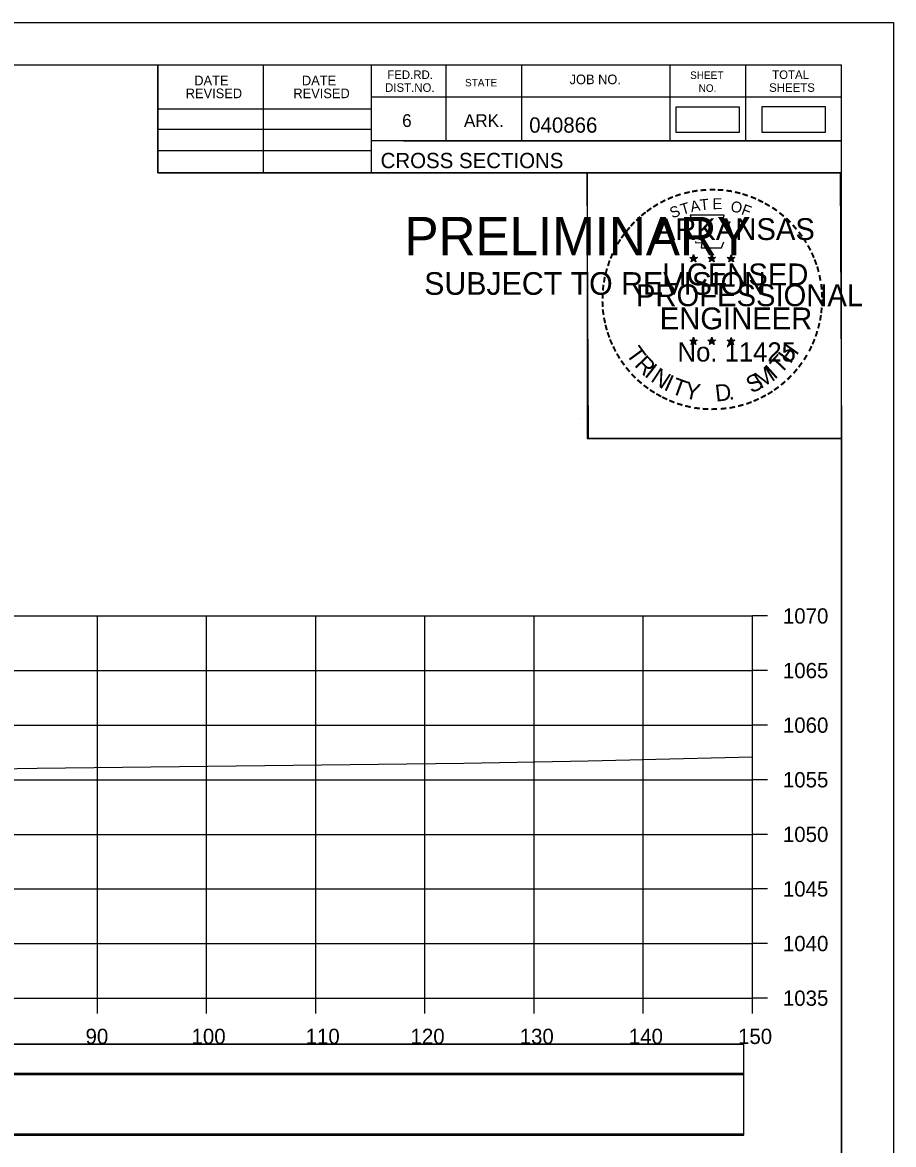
# Model space of a CAD drawing. Extents: x 1370565 to 1374448, y 301010 to 304637.
# Drawn here: x 1373451.9 to 1373531.7, y 303328.9 to 303431.7 of the extents above; entities that cross this region are included whole.
import ezdxf

# ---------------------------------------------------------------- set-up
doc = ezdxf.new("R2010")
doc.units = 0
for name, color, linetype in [('Default', 7, 'Continuous'), ('R_Axis', 7, 'Continuous'), ('R_Axis Annot', 7, 'Continuous'), ('R_Border', 7, 'Continuous'), ('R_Border PE', 7, 'Continuous'), ('R_Border Prem', 7, 'Continuous'), ('R_Drive', 7, 'Continuous'), ('R_Exist Surface', 7, 'Continuous'), ('R_Grid', 7, 'Continuous'), ('R_No Plot', 7, 'Continuous')]:
    doc.layers.add(name, color=color, linetype=linetype)

msp = doc.modelspace()

# ---------------------------------------------------------------- linework, layer by layer
at = {"layer": 'Default'}
for points in [[(1373511.81, 303421.64), (1373517.64, 303421.64), (1373517.64, 303423.95), (1373511.81, 303423.95)], [(1373219.61, 303335.38), (1373518.02, 303335.38), (1373518.02, 303338.08), (1373219.61, 303338.08)], [(1373219.61, 303329.8), (1373518.02, 303329.8), (1373518.02, 303335.32), (1373219.61, 303335.32)]]:
    msp.add_lwpolyline(points, close=True, dxfattribs=at)
at = {"layer": 'R_Axis'}
for p, q in [((1373518.81, 303342.34), (1373518.81, 303377.34)), ((1373520.21, 303377.34), (1373518.81, 303377.34)), ((1373520.21, 303372.34), (1373518.81, 303372.34)), ((1373520.21, 303367.34), (1373518.81, 303367.34)), ((1373520.21, 303362.34), (1373518.81, 303362.34)), ((1373520.21, 303357.34), (1373518.81, 303357.34)), ((1373520.21, 303352.34), (1373518.81, 303352.34)), ((1373520.21, 303347.34), (1373518.81, 303347.34)), ((1373218.81, 303342.34), (1373518.81, 303342.34)), ((1373458.81, 303340.94), (1373458.81, 303342.34)), ((1373468.81, 303340.94), (1373468.81, 303342.34)), ((1373478.81, 303340.94), (1373478.81, 303342.34)), ((1373488.81, 303340.94), (1373488.81, 303342.34)), ((1373498.81, 303340.94), (1373498.81, 303342.34)), ((1373508.81, 303340.94), (1373508.81, 303342.34)), ((1373518.81, 303340.94), (1373518.81, 303342.34)), ((1373520.21, 303342.34), (1373518.81, 303342.34))]:
    msp.add_line(p, q, dxfattribs=at)
at = {"layer": 'R_Border'}
for p, q in [((1373210.81, 303427.8), (1373526.99, 303427.8)), ((1373464.35, 303417.92), (1373464.35, 303427.8)), ((1373474.03, 303417.92), (1373474.03, 303427.8)), ((1373483.89, 303427.8), (1373483.89, 303417.92)), ((1373490.73, 303427.8), (1373490.73, 303420.86)), ((1373497.67, 303427.8), (1373497.67, 303420.86)), ((1373511.25, 303427.8), (1373511.25, 303420.86)), ((1373518.19, 303427.8), (1373518.19, 303420.86)), ((1373526.99, 303222.34), (1373526.99, 303427.8)), ((1373526.99, 303424.86), (1373483.89, 303424.86)), ((1373526.99, 303424.88), (1373526.99, 303424.88)), ((1373464.35, 303423.78), (1373483.89, 303423.78)), ((1373464.35, 303421.92), (1373483.89, 303421.92)), ((1373526.99, 303420.86), (1373483.89, 303420.86)), ((1373486.85, 303420.86), (1373526.99, 303420.86)), ((1373464.35, 303419.98), (1373483.89, 303419.98)), ((1373526.99, 303417.92), (1373464.35, 303417.92))]:
    msp.add_line(p, q, dxfattribs=at)
at = {"layer": 'R_Border PE'}
for p, q in [((1373513.08, 303410.18), (1373513.43, 303410.06)), ((1373513.08, 303410.18), (1373513.33, 303410.13)), ((1373513.08, 303410.18), (1373513.32, 303410.05)), ((1373513.21, 303409.77), (1373513.43, 303410.06)), ((1373513.21, 303409.77), (1373513.34, 303410.01)), ((1373513.21, 303409.77), (1373513.43, 303409.98)), ((1373513.43, 303410.43), (1373513.39, 303410.18)), ((1373513.43, 303410.06), (1373513.43, 303410.43)), ((1373513.43, 303410.43), (1373513.48, 303410.18)), ((1373513.78, 303410.18), (1373513.43, 303410.06)), ((1373513.64, 303409.77), (1373513.43, 303410.06)), ((1373513.64, 303409.77), (1373513.43, 303409.98)), ((1373513.78, 303410.18), (1373513.49, 303410.13)), ((1373513.64, 303409.77), (1373513.5, 303410.06)), ((1373513.78, 303410.18), (1373513.57, 303410.07)), ((1373514.75, 303410.18), (1373515.1, 303410.06)), ((1373514.75, 303410.18), (1373515, 303410.13)), ((1373514.75, 303410.18), (1373514.99, 303410.05)), ((1373514.88, 303409.77), (1373515.1, 303410.06)), ((1373514.88, 303409.77), (1373515.01, 303410.01)), ((1373514.88, 303409.77), (1373515.1, 303409.98)), ((1373515.1, 303410.43), (1373515.06, 303410.18)), ((1373515.1, 303410.06), (1373515.1, 303410.43)), ((1373515.1, 303410.43), (1373515.15, 303410.18)), ((1373515.45, 303410.18), (1373515.1, 303410.06)), ((1373515.31, 303409.77), (1373515.1, 303410.06)), ((1373515.31, 303409.77), (1373515.1, 303409.98)), ((1373515.45, 303410.18), (1373515.16, 303410.13)), ((1373515.31, 303409.77), (1373515.17, 303410.06)), ((1373515.45, 303410.18), (1373515.24, 303410.07)), ((1373516.51, 303410.16), (1373516.86, 303410.05)), ((1373516.51, 303410.16), (1373516.77, 303410.12)), ((1373516.51, 303410.16), (1373516.75, 303410.04)), ((1373516.65, 303409.76), (1373516.86, 303410.05)), ((1373516.65, 303409.76), (1373516.77, 303410)), ((1373516.65, 303409.76), (1373516.86, 303409.97)), ((1373516.86, 303410.42), (1373516.82, 303410.17)), ((1373516.86, 303410.05), (1373516.86, 303410.42)), ((1373516.86, 303410.42), (1373516.91, 303410.17)), ((1373517.21, 303410.16), (1373516.86, 303410.05)), ((1373517.08, 303409.76), (1373516.86, 303410.05)), ((1373517.08, 303409.76), (1373516.86, 303409.97)), ((1373517.21, 303410.16), (1373516.92, 303410.11)), ((1373517.08, 303409.76), (1373516.94, 303410.05)), ((1373517.21, 303410.16), (1373517.01, 303410.06)), ((1373513.08, 303402.6), (1373513.42, 303402.49)), ((1373513.08, 303402.6), (1373513.33, 303402.56)), ((1373513.08, 303402.6), (1373513.31, 303402.48)), ((1373513.21, 303402.19), (1373513.42, 303402.49)), ((1373513.21, 303402.19), (1373513.33, 303402.44)), ((1373513.21, 303402.19), (1373513.42, 303402.41)), ((1373513.42, 303402.86), (1373513.38, 303402.6)), ((1373513.42, 303402.49), (1373513.42, 303402.86)), ((1373513.42, 303402.86), (1373513.47, 303402.61)), ((1373513.77, 303402.6), (1373513.42, 303402.49)), ((1373513.64, 303402.19), (1373513.42, 303402.49)), ((1373513.64, 303402.19), (1373513.42, 303402.41)), ((1373513.77, 303402.6), (1373513.49, 303402.55)), ((1373513.64, 303402.19), (1373513.5, 303402.49)), ((1373513.77, 303402.6), (1373513.57, 303402.5)), ((1373514.74, 303402.6), (1373515.09, 303402.49)), ((1373514.74, 303402.6), (1373515, 303402.56)), ((1373514.74, 303402.6), (1373514.98, 303402.48)), ((1373514.88, 303402.19), (1373515.09, 303402.49)), ((1373514.88, 303402.19), (1373515, 303402.44)), ((1373514.88, 303402.19), (1373515.09, 303402.41)), ((1373515.09, 303402.86), (1373515.05, 303402.6)), ((1373515.09, 303402.49), (1373515.09, 303402.86)), ((1373515.09, 303402.86), (1373515.14, 303402.61)), ((1373515.44, 303402.6), (1373515.09, 303402.49)), ((1373515.31, 303402.19), (1373515.09, 303402.49)), ((1373515.31, 303402.19), (1373515.09, 303402.41)), ((1373515.44, 303402.6), (1373515.15, 303402.55)), ((1373515.31, 303402.19), (1373515.17, 303402.49)), ((1373515.44, 303402.6), (1373515.24, 303402.5)), ((1373516.51, 303402.59), (1373516.86, 303402.48)), ((1373516.51, 303402.59), (1373516.76, 303402.55)), ((1373516.51, 303402.59), (1373516.75, 303402.47)), ((1373516.64, 303402.18), (1373516.86, 303402.48)), ((1373516.64, 303402.18), (1373516.77, 303402.43)), ((1373516.64, 303402.18), (1373516.86, 303402.4)), ((1373516.86, 303402.85), (1373516.82, 303402.59)), ((1373516.86, 303402.48), (1373516.86, 303402.85)), ((1373516.86, 303402.85), (1373516.91, 303402.6)), ((1373517.21, 303402.59), (1373516.86, 303402.48)), ((1373517.07, 303402.18), (1373516.86, 303402.48)), ((1373517.07, 303402.18), (1373516.86, 303402.4)), ((1373517.21, 303402.59), (1373516.92, 303402.54)), ((1373517.07, 303402.18), (1373516.94, 303402.48)), ((1373517.21, 303402.59), (1373517, 303402.49))]:
    msp.add_line(p, q, dxfattribs=at)
for points in [[(1373513.12, 303414.05), (1373513.39, 303413.23)], [(1373516.63, 303413.13), (1373516.77, 303413.42), (1373516.09, 303413.39), (1373516.24, 303414.05), (1373513.12, 303414.05)], [(1373513.61, 303411.63), (1373513.61, 303411.54), (1373514.18, 303411.52), (1373514.12, 303411.05), (1373515.99, 303411.05), (1373516.19, 303411.59)], [(1373513.43, 303410.43), (1373513.64, 303409.77), (1373513.08, 303410.18), (1373513.78, 303410.18), (1373513.21, 303409.77), (1373513.43, 303410.43)], [(1373515.1, 303410.43), (1373515.31, 303409.77), (1373514.75, 303410.18), (1373515.45, 303410.18), (1373514.88, 303409.77), (1373515.1, 303410.43)], [(1373516.86, 303410.42), (1373517.08, 303409.76), (1373516.51, 303410.16), (1373517.21, 303410.16), (1373516.65, 303409.76), (1373516.86, 303410.42)], [(1373513.42, 303402.86), (1373513.64, 303402.19), (1373513.08, 303402.6), (1373513.77, 303402.6), (1373513.21, 303402.19), (1373513.42, 303402.86)], [(1373515.09, 303402.86), (1373515.31, 303402.19), (1373514.74, 303402.6), (1373515.44, 303402.6), (1373514.88, 303402.19), (1373515.09, 303402.86)], [(1373516.86, 303402.85), (1373517.07, 303402.18), (1373516.51, 303402.59), (1373517.21, 303402.59), (1373516.64, 303402.18), (1373516.86, 303402.85)]]:
    msp.add_lwpolyline(points, dxfattribs=at)
for centre, radius in [((1373513.43, 303410.06), 0.172), ((1373513.43, 303410.06), 0.145), ((1373513.43, 303410.06), 0.116), ((1373513.43, 303410.06), 0.0991), ((1373513.43, 303410.06), 0.0747), ((1373513.43, 303410.06), 0.0495), ((1373513.43, 303410.06), 0.0296), ((1373515.1, 303410.06), 0.172), ((1373515.1, 303410.06), 0.145), ((1373515.1, 303410.06), 0.116), ((1373515.1, 303410.06), 0.0991), ((1373515.1, 303410.06), 0.0747), ((1373515.1, 303410.06), 0.0495), ((1373515.1, 303410.06), 0.0296), ((1373516.86, 303410.05), 0.172), ((1373516.86, 303410.05), 0.145), ((1373516.86, 303410.05), 0.116), ((1373516.86, 303410.05), 0.0991), ((1373516.86, 303410.05), 0.0747), ((1373516.86, 303410.05), 0.0495), ((1373516.86, 303410.05), 0.0296), ((1373513.42, 303402.49), 0.172), ((1373513.42, 303402.49), 0.145), ((1373513.42, 303402.49), 0.116), ((1373513.42, 303402.49), 0.0991), ((1373513.42, 303402.49), 0.0747), ((1373513.42, 303402.49), 0.0495), ((1373513.42, 303402.49), 0.0296), ((1373515.09, 303402.49), 0.172), ((1373515.09, 303402.49), 0.145), ((1373515.09, 303402.49), 0.116), ((1373515.09, 303402.49), 0.0991), ((1373515.09, 303402.49), 0.0747), ((1373515.09, 303402.49), 0.0495), ((1373515.09, 303402.49), 0.0296), ((1373516.86, 303402.48), 0.172), ((1373516.86, 303402.48), 0.145), ((1373516.86, 303402.48), 0.116), ((1373516.86, 303402.48), 0.0991), ((1373516.86, 303402.48), 0.0747), ((1373516.86, 303402.48), 0.0495), ((1373516.86, 303402.48), 0.0296)]:
    msp.add_circle(centre, radius, dxfattribs=at)
at = {"layer": 'R_Drive'}
for points in [[(1373519.68, 303421.65), (1373525.51, 303421.65), (1373525.51, 303423.96), (1373519.68, 303423.96)], [(1373219.61, 303335.43), (1373518.02, 303335.43), (1373518.02, 303338.14), (1373219.61, 303338.14)], [(1373219.61, 303329.91), (1373518.02, 303329.91), (1373518.02, 303335.43), (1373219.61, 303335.43)]]:
    msp.add_lwpolyline(points, close=True, dxfattribs=at)
at = {"layer": 'R_Exist Surface'}
msp.add_lwpolyline([(1373306.77, 303358.66), (1373321.12, 303358.85), (1373321.72, 303358.88), (1373336.01, 303358.86), (1373338.21, 303358.89), (1373351.22, 303358.88), (1373354.24, 303358.82), (1373367.21, 303358.8), (1373370.32, 303358.78), (1373373.25, 303358.83), (1373387.06, 303358.82), (1373389.01, 303358.8), (1373396.76, 303358.73), (1373408.82, 303357.67), (1373416.51, 303359.08), (1373429.64, 303363), (1373453.29, 303363.39), (1373492.39, 303363.87), (1373503.76, 303364.08), (1373507.58, 303364.15), (1373508.71, 303364.19), (1373518.81, 303364.44)], dxfattribs=at)
at = {"layer": 'R_Grid'}
for p, q in [((1373218.81, 303377.34), (1373518.81, 303377.34)), ((1373458.81, 303342.34), (1373458.81, 303377.34)), ((1373468.81, 303342.34), (1373468.81, 303377.34)), ((1373478.81, 303342.34), (1373478.81, 303377.34)), ((1373488.81, 303342.34), (1373488.81, 303377.34)), ((1373498.81, 303342.34), (1373498.81, 303377.34)), ((1373508.81, 303342.34), (1373508.81, 303377.34)), ((1373518.81, 303342.34), (1373518.81, 303377.34)), ((1373218.81, 303372.34), (1373518.81, 303372.34)), ((1373218.81, 303367.34), (1373518.81, 303367.34)), ((1373218.81, 303362.34), (1373518.81, 303362.34)), ((1373218.81, 303357.34), (1373518.81, 303357.34)), ((1373218.81, 303352.34), (1373518.81, 303352.34)), ((1373218.81, 303347.34), (1373518.81, 303347.34)), ((1373218.81, 303342.34), (1373518.81, 303342.34))]:
    msp.add_line(p, q, dxfattribs=at)
at = {"layer": 'R_No Plot'}
for p, q in [((1373198.41, 303431.69), (1373531.75, 303431.69)), ((1373503.03, 303395.46), (1373503.03, 303395.46))]:
    msp.add_line(p, q, dxfattribs=at)
for points in [[(1373198.41, 303431.69), (1373531.75, 303431.69), (1373531.75, 303218.36), (1373198.41, 303218.36)], [(1373444.73, 303427.8), (1373464.35, 303427.8), (1373464.35, 303417.92), (1373480.47, 303417.92), (1373503.67, 303417.92), (1373503.67, 303393.59), (1373526.99, 303393.59), (1373526.99, 303222.34), (1373210.81, 303222.34), (1373210.81, 303427.8)], [(1373503.67, 303417.92), (1373526.87, 303417.92), (1373526.99, 303393.59), (1373503.79, 303393.59)]]:
    msp.add_lwpolyline(points, close=True, dxfattribs=at)

# ---------------------------------------------------------------- texts
at = {"layer": 'R_Axis Annot'}
for s, p in [('1070', (1373521.61, 303376.64)), ('1065', (1373521.61, 303371.64)), ('1060', (1373521.61, 303366.64)), ('1055', (1373521.61, 303361.64)), ('1050', (1373521.61, 303356.64)), ('1045', (1373521.61, 303351.64)), ('1040', (1373521.61, 303346.64)), ('1035', (1373521.61, 303341.64)), ('90', (1373457.73, 303338.14)), ('100', (1373467.44, 303338.14)), ('110', (1373477.89, 303338.14)), ('120', (1373487.5, 303338.14)), ('130', (1373497.5, 303338.14)), ('140', (1373507.5, 303338.14)), ('150', (1373517.5, 303338.14))]:
    msp.add_text(s, height=1.4, dxfattribs=at).set_placement(p)
at = {"layer": 'R_Border'}
for s, height, p in [('FED.RD.', 0.782, (1373485.37, 303426.52)), ('SHEET', 0.684, (1373513.11, 303426.52)), ('TOTAL', 0.782, (1373520.63, 303426.52)), ('DATE', 0.879, (1373467.69, 303425.94)), ('DATE', 0.879, (1373477.55, 303425.94)), ('DIST.NO.', 0.782, (1373485.17, 303425.34)), ('STATE', 0.684, (1373492.49, 303425.84)), ('JOB NO.', 0.879, (1373502.07, 303426.04)), ('NO.', 0.684, (1373513.89, 303425.34)), ('SHEETS', 0.782, (1373520.35, 303425.34)), ('REVISED', 0.879, (1373466.91, 303424.76)), ('REVISED', 0.879, (1373476.77, 303424.76)), ('6', 1.17, (1373486.73, 303422.12)), ('ARK.', 1.172, (1373492.39, 303422.12)), ('040866', 1.4, (1373498.37, 303421.6)), ('CROSS SECTIONS', 1.4, (1373484.76, 303418.35))]:
    msp.add_text(s, height=height, rotation=360, dxfattribs=at).set_placement(p)
at = {"layer": 'R_Border PE'}
for s, height, rotation, p in [('-', 1.6, 24.3072, (1373511.23, 303414.91)), ('-', 1.6, 19.1761, (1373511.87, 303415.18)), ('-', 1.6, 13.6301, (1373512.62, 303415.42)), ('-', 1.6, 10.2193, (1373513.3, 303415.58)), ('-', 1.6, 5.8968, (1373514.03, 303415.69)), ('-', 1.6, 0.1862, (1373514.8, 303415.77)), ('-', 1.6, 357.743, (1373515.52, 303415.75)), ('-', 1.6, 352.1617, (1373516.26, 303415.7)), ('-', 1.6, 347.2049, (1373516.98, 303415.58)), ('-', 1.6, 342.3362, (1373517.62, 303415.43)), ('-', 1.6, 337.8551, (1373518.35, 303415.2)), ('-', 1.6, 36.2317, (1373509.43, 303413.83)), ('-', 1.6, 34.0636, (1373510, 303414.22)), ('-', 1.6, 28.7918, (1373510.6, 303414.59)), ('S', 1, 21.594, (1373511.48, 303413.73)), ('T', 1, 16.4036, (1373512.39, 303414.06)), ('A', 1, 11.2132, (1373513.22, 303414.31)), ('T', 1, 6.0228, (1373514.06, 303414.48)), ('E', 1, 0.8323, (1373515.17, 303414.59)), ('O', 1, 350.4515, (1373516.77, 303414.38)), ('F', 1, 340.0707, (1373517.73, 303414.15)), ('-', 1.6, 334.1211, (1373518.98, 303414.93)), ('-', 1.6, 329.6409, (1373519.56, 303414.65)), ('-', 1.6, 325.8627, (1373520.21, 303414.29)), ('-', 1.6, 42.9622, (1373508.52, 303413.03)), ('-', 1.6, 38.9507, (1373508.95, 303413.45)), ('ARKANSAS', 2, 360, (1373509.97, 303411.77)), ('-', 1.6, 320.5297, (1373520.82, 303413.86)), ('-', 1.6, 315.5786, (1373521.42, 303413.38)), ('-', 1.6, 50.6142, (1373507.67, 303412.07)), ('-', 1.6, 48.423, (1373508.07, 303412.56)), ('-', 1.6, 309.8797, (1373521.98, 303412.83)), ('-', 1.6, 58.0706, (1373506.93, 303410.98)), ('-', 1.6, 54.2325, (1373507.25, 303411.5)), ('-', 1.6, 306.6522, (1373522.51, 303412.22)), ('-', 1.4, 303.6753, (1373523, 303411.66)), ('-', 1.6, 67.7743, (1373506.36, 303409.75)), ('-', 1.6, 62.8713, (1373506.62, 303410.36)), ('-', 1.6, 299.6684, (1373523.31, 303411.05)), ('-', 1.6, 294.6628, (1373523.64, 303410.44)), ('-', 1.6, 72.3945, (1373506.14, 303409.12)), ('LICENSED', 2, 360, (1373510.57, 303407.62)), ('DWB', 0.01, 360, (1373513.42, 303410.06)), ('DWB', 0.01, 360, (1373515.09, 303410.06)), ('DWB', 0.01, 360, (1373516.85, 303410.05)), ('-', 1.6, 290.5728, (1373523.9, 303409.86)), ('-', 1.6, 75.461, (1373505.94, 303408.41)), ('-', 1.6, 285.1233, (1373524.13, 303409.28)), ('-', 1.6, 280.5493, (1373524.33, 303408.54)), ('-', 1.6, 85.1863, (1373505.73, 303407)), ('-', 1.6, 81.2013, (1373505.81, 303407.69)), ('PROFESSIONAL', 2, 360, (1373508.15, 303405.71)), ('-', 1.6, 276.5962, (1373524.49, 303407.77)), ('-', 1.6, 89.0622, (1373505.71, 303406.3)), ('-', 1.6, 274.3301, (1373524.55, 303407.05)), ('-', 1.6, 94.1959, (1373505.74, 303405.58)), ('ENGINEER', 2, 360, (1373510.33, 303403.59)), ('-', 1.6, 263.5172, (1373524.57, 303405.75)), ('-', 1.6, 269.9407, (1373524.59, 303406.42)), ('-', 1.6, 98.9479, (1373505.81, 303404.91)), ('-', 1.6, 101.7149, (1373505.95, 303404.18)), ('-', 1.6, 260.9953, (1373524.5, 303405.1)), ('-', 1.6, 105.4578, (1373506.11, 303403.58)), ('-', 1.6, 252.8681, (1373524.2, 303403.7)), ('-', 1.6, 255.7626, (1373524.39, 303404.42)), ('-', 1.6, 109.0874, (1373506.33, 303402.95)), ('-', 1.6, 114.0643, (1373506.58, 303402.36)), ('No. 11425', 1.757, 360, (1373511.96, 303400.64)), ('DWB', 0.01, 360, (1373513.41, 303402.49)), ('DWB', 0.01, 360, (1373515.08, 303402.49)), ('DWB', 0.01, 360, (1373516.85, 303402.48)), ('-', 1.6, 247.8887, (1373523.98, 303403.02)), ('-', 1.6, 115.7289, (1373506.89, 303401.74)), ('-', 1.6, 120.4471, (1373507.24, 303401.15)), ('T', 1.54, 306.0406, (1373507.18, 303401.33)), ('T', 1.54, 46.6444, (1373521.41, 303399.42)), ('H', 1.54, 54.6088, (1373522.3, 303400.36)), ('-', 1.6, 244.6197, (1373523.72, 303402.4)), ('-', 1.6, 125.8934, (1373507.65, 303400.59)), ('R', 1.54, 314.005, (1373507.95, 303400.28)), ('I', 1.54, 321.9694, (1373508.85, 303399.35)), ('I', 1.54, 42.1136, (1373520.85, 303398.94)), ('-', 1.6, 233.8452, (1373522.92, 303400.99)), ('-', 1.6, 239.0712, (1373523.33, 303401.64)), ('-', 1.6, 130.7181, (1373508.11, 303400.04)), ('-', 1.6, 134.2238, (1373508.62, 303399.49)), ('N', 1.54, 326.5002, (1373509.41, 303398.88)), ('I', 1.54, 335.3603, (1373510.62, 303398.09)), ('S', 1.54, 26.9312, (1373518.73, 303397.69)), ('M', 1.54, 32.6563, (1373519.57, 303398.1)), ('-', 1.6, 225.7653, (1373522.01, 303399.86)), ('-', 1.6, 231.2538, (1373522.49, 303400.42)), ('-', 1.6, 138.9338, (1373509.15, 303399.03)), ('-', 1.6, 144.6463, (1373509.71, 303398.62)), ('T', 1.54, 339.8912, (1373511.28, 303397.76)), ('Y', 1.54, 347.8556, (1373512.5, 303397.32)), ('D', 1.54, 6.3969, (1373515.48, 303396.96)), ('-', 1.6, 215.7363, (1373520.94, 303398.88)), ('-', 1.6, 221.0851, (1373521.49, 303399.35)), ('-', 1.6, 148.0898, (1373510.27, 303398.25)), ('-', 1.6, 151.5704, (1373510.85, 303397.93)), ('-', 1.6, 154.6002, (1373511.37, 303397.68)), ('.', 1.54, 13.7642, (1373516.68, 303397.09)), ('-', 1.6, 204.2516, (1373519.23, 303397.83)), ('-', 1.6, 207.3568, (1373519.85, 303398.15)), ('-', 1.6, 212.2491, (1373520.41, 303398.49)), ('-', 1.6, 158.5612, (1373511.99, 303397.43)), ('-', 1.6, 162.7983, (1373512.68, 303397.21)), ('-', 1.6, 167.5555, (1373513.39, 303397.05)), ('-', 1.6, 173.1155, (1373514.17, 303396.94)), ('-', 1.6, 176.5183, (1373514.91, 303396.89)), ('-', 1.6, 181.5918, (1373515.66, 303396.91)), ('-', 1.6, 185.8167, (1373516.47, 303396.98)), ('-', 1.6, 191.2858, (1373517.2, 303397.11)), ('-', 1.6, 195.4743, (1373517.93, 303397.31)), ('-', 1.6, 200.7184, (1373518.61, 303397.55))]:
    msp.add_text(s, height=height, rotation=rotation, dxfattribs=at).set_placement(p)
at = {"layer": 'R_Border Prem'}
for s, height, p in [('PRELIMINARY', 3.5, (1373486.95, 303410.38)), ('DWB', 0.01, (1373487.69, 303412.23)), ('SUBJECT TO REVISION', 2.0751, (1373488.75, 303406.75))]:
    msp.add_text(s, height=height, rotation=360, dxfattribs=at).set_placement(p)

doc.saveas('drawing.dxf')
